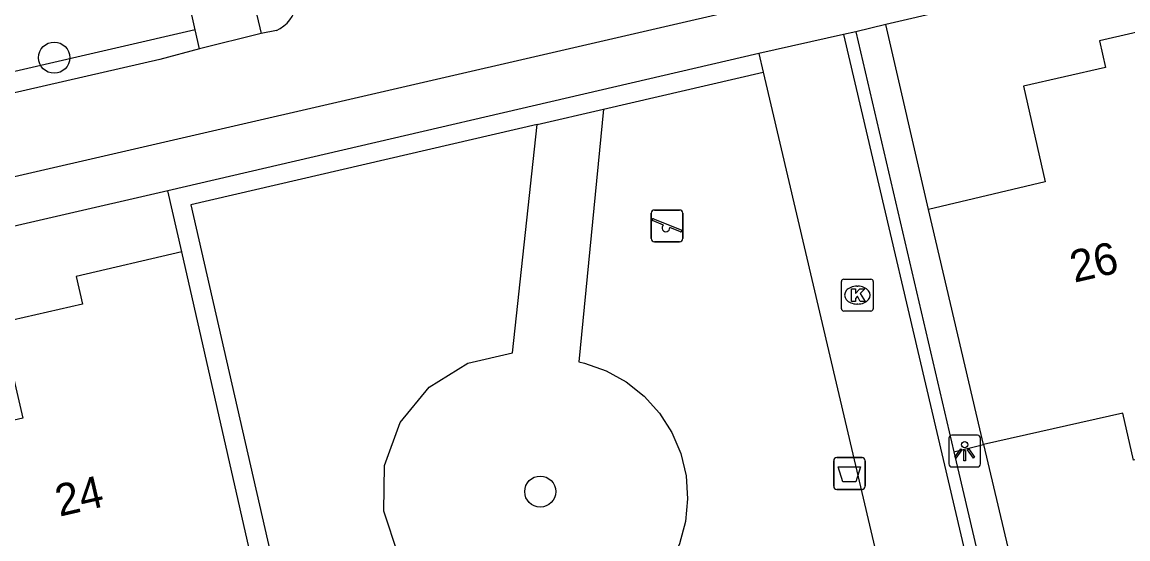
# Model space of a CAD drawing. Extents: x 156414 to 157775, y 382335 to 383765.
# Drawn here: x 156801.79 to 156836.53, y 382917.15 to 382933.39 of the extents above; entities that cross this region are included whole.
import ezdxf

# ---------------------------------------------------------------- set-up
doc = ezdxf.new("R2010")
doc.units = 0
for name, color, linetype in [('IMGEO_Afvalbak', 7, 'Continuous'), ('IMGEO_Boom', 7, 'Continuous'), ('IMGEO_Fietspad_gesloten', 7, 'Continuous'), ('IMGEO_Groenvoorziening', 7, 'Continuous'), ('IMGEO_Haag', 7, 'Continuous'), ('IMGEO_Kolk', 7, 'Continuous'), ('IMGEO_Lichtpunt', 7, 'Continuous'), ('IMGEO_Muur', 7, 'Continuous'), ('IMGEO_Pand', 7, 'Continuous'), ('IMGEO_Pand_nummerreeks', 7, 'Continuous'), ('IMGEO_Speelvoorziening', 7, 'Continuous'), ('IMGEO_Voetpad_open', 7, 'Continuous')]:
    doc.layers.add(name, color=color, linetype=linetype)

msp = doc.modelspace()

# ---------------------------------------------------------------- linework, layer by layer
at = {"layer": 'IMGEO_Afvalbak'}
for p, q in [((156827.386, 382919.7), (156828.176, 382919.7)), ((156828.176, 382919.7), (156827.386, 382919.7)), ((156827.286, 382918.8), (156827.286, 382919.6)), ((156827.286, 382919.6), (156827.286, 382918.8)), ((156828.276, 382919.6), (156828.276, 382918.8)), ((156828.276, 382918.8), (156828.276, 382919.6)), ((156828.176, 382918.7), (156827.386, 382918.7)), ((156827.386, 382918.7), (156828.176, 382918.7))]:
    msp.add_line(p, q, dxfattribs=at)
msp.add_lwpolyline([(156827.429, 382919.414), (156828.133, 382919.414), (156827.984, 382918.944), (156827.578, 382918.944), (156827.429, 382919.414)], dxfattribs=at)
for centre, start, end in [((156827.386, 382919.6), 90, 180), ((156827.386, 382919.6), 90, 180), ((156828.176, 382919.6), 0, 90), ((156828.176, 382919.6), 360, 90), ((156827.386, 382918.8), 180, 270), ((156827.386, 382918.8), 180, 270), ((156828.176, 382918.8), 270, 0), ((156828.176, 382918.8), 270, 0)]:
    msp.add_arc(centre, 0.1, start, end, dxfattribs=at)
at = {"layer": 'IMGEO_Boom'}
for centre in [(156802.802, 382932.272), (156818.069, 382918.633)]:
    msp.add_circle(centre, 0.489, dxfattribs=at)
at = {"layer": 'IMGEO_Fietspad_gesloten'}
for points in [[(156674.773, 382899.258), (156767.182, 382920.602), (156826.292, 382934.262), (156902.955, 382951.999), (156911.251, 382953.909)], [(156809.3, 382933.028), (156807.367, 382932.551)], [(156809.782, 382933.13), (156809.3, 382933.028)], [(156807.367, 382932.551), (156806.116, 382932.217), (156791.735, 382928.919)]]:
    msp.add_lwpolyline(points, dxfattribs=at)
msp.add_arc((156809.361, 382934.107), 1.064, 293.2856, 351.6715, dxfattribs=at)
at = {"layer": 'IMGEO_Groenvoorziening'}
for points in [[(156830.262, 382927.505), (156828.922, 382933.312)], [(156820.055, 382930.653), (156819.278, 382922.716), (156819.461, 382922.672), (156820.141, 382922.433), (156820.771, 382922.084), (156821.335, 382921.636), (156821.817, 382921.1), (156822.204, 382920.492), (156822.485, 382919.829), (156822.651, 382919.128), (156822.699, 382918.409), (156822.628, 382917.692), (156822.439, 382916.996), (156822.137, 382916.342), (156821.731, 382915.747), (156821.231, 382915.227), (156820.653, 382914.798), (156820.012, 382914.47), (156819.325, 382914.252), (156818.611, 382914.152)], [(156818.611, 382914.152), (156816.528, 382914.428), (156815.035, 382915.06), (156813.989, 382916.044), (156813.602, 382916.652), (156813.155, 382918.017), (156813.178, 382919.453), (156813.67, 382920.802), (156814.575, 382921.917), (156815.795, 382922.675), (156817.195, 382922.992), (156817.976, 382930.17)], [(156831.064, 382919.888), (156831.996, 382920.117)], [(156831.996, 382920.117), (156833.876, 382912.126)]]:
    msp.add_lwpolyline(points, dxfattribs=at)
at = {"layer": 'IMGEO_Haag'}
for points in [[(156807.234, 382933.144), (156791.587, 382929.532)], [(156820.055, 382930.653), (156825.075, 382931.819)], [(156817.976, 382930.17), (156820.055, 382930.653)], [(156817.976, 382930.17), (156807.093, 382927.642), (156812.501, 382904.003), (156817.635, 382905.185)], [(156806.812, 382926.165), (156806.375, 382928.091)]]:
    msp.add_lwpolyline(points, dxfattribs=at)
at = {"layer": 'IMGEO_Kolk'}
for p, q in [((156827.529, 382924.383), (156827.529, 382925.235)), ((156827.604, 382925.309), (156828.456, 382925.309)), ((156828.53, 382925.235), (156828.53, 382924.383)), ((156828.017, 382925.089), (156828.042, 382925.089)), ((156828.04, 382924.529), (156828.015, 382924.529)), ((156828.456, 382924.309), (156827.604, 382924.309))]:
    msp.add_line(p, q, dxfattribs=at)
for points in [[(156827.529, 382924.383), (156827.529, 382925.235)], [(156827.604, 382925.309), (156828.456, 382925.309)], [(156828.53, 382925.235), (156828.53, 382924.383)], [(156827.85, 382925.009), (156827.973, 382925.009), (156827.973, 382924.858), (156828.103, 382925.009), (156828.267, 382925.009), (156828.121, 382924.858), (156828.274, 382924.609), (156828.122, 382924.609), (156828.037, 382924.773), (156827.973, 382924.706), (156827.973, 382924.609), (156827.85, 382924.609), (156827.85, 382925.009)], [(156828.456, 382924.309), (156827.604, 382924.309)]]:
    msp.add_lwpolyline(points, dxfattribs=at)
for centre, start, end in [((156827.606, 382925.233), 91.552, 178.448), ((156827.606, 382925.233), 91.552, 178.448), ((156828.454, 382925.233), 1.552, 88.448), ((156828.454, 382925.233), 1.552, 88.448), ((156827.606, 382924.385), 181.552, 268.448), ((156827.606, 382924.385), 181.552, 268.448), ((156828.454, 382924.385), 271.552, 358.448), ((156828.454, 382924.385), 271.552, 358.448)]:
    msp.add_arc(centre, 0.0765, start, end, dxfattribs=at)
for centre, major_axis, ratio, start_param, end_param in [((156828.016, 382924.809), (-0.387, 0.002), 0.722429, 4.712389, 7.853982), ((156828.041, 382924.809), (-0.39, 0.002), 0.717154, 1.570796, 4.712389)]:
    msp.add_ellipse(centre, major_axis=major_axis, ratio=ratio, start_param=start_param, end_param=end_param, dxfattribs=at)
at = {"layer": 'IMGEO_Lichtpunt'}
for p, q in [((156831.804, 382920.405), (156830.996, 382920.405)), ((156831.804, 382920.405), (156830.996, 382920.405)), ((156830.902, 382920.31), (156830.902, 382919.503)), ((156830.902, 382920.31), (156830.902, 382919.503)), ((156831.898, 382919.503), (156831.898, 382920.31)), ((156831.898, 382919.503), (156831.898, 382920.31)), ((156830.996, 382919.409), (156831.804, 382919.409)), ((156830.996, 382919.409), (156831.804, 382919.409))]:
    msp.add_line(p, q, dxfattribs=at)
for points in [[(156831.276, 382919.974), (156831.315, 382919.946), (156831.127, 382919.684), (156831.089, 382919.711), (156831.276, 382919.974)], [(156831.378, 382919.926), (156831.425, 382919.926), (156831.425, 382919.604), (156831.378, 382919.604), (156831.378, 382919.926)], [(156831.488, 382919.946), (156831.526, 382919.973), (156831.713, 382919.711), (156831.674, 382919.683), (156831.488, 382919.946)]]:
    msp.add_lwpolyline(points, dxfattribs=at)
msp.add_circle((156831.401, 382920.108), 0.0994, dxfattribs=at)
for centre, start, end in [((156830.996, 382920.31), 90, 180), ((156830.996, 382920.31), 90, 180), ((156831.804, 382920.31), 0, 90), ((156831.804, 382920.31), 0, 90), ((156830.996, 382919.503), 180, 270), ((156830.996, 382919.503), 180, 270), ((156831.804, 382919.503), 270, 0), ((156831.804, 382919.503), 270, 360)]:
    msp.add_arc(centre, 0.0946, start, end, dxfattribs=at)
at = {"layer": 'IMGEO_Muur'}
for points in [[(156827.978, 382933.083), (156827.589, 382932.999)], [(156827.589, 382932.999), (156834.571, 382903.245)], [(156827.978, 382933.083), (156831.064, 382919.888)], [(156831.064, 382919.888), (156834.695, 382904.366)]]:
    msp.add_lwpolyline(points, dxfattribs=at)
at = {"layer": 'IMGEO_Pand'}
for points in [[(156839.848, 382929.727), (156838.961, 382933.572), (156838.775, 382933.529), (156835.63, 382932.804), (156835.823, 382931.967), (156833.252, 382931.373), (156833.932, 382928.373), (156830.262, 382927.505)], [(156831.996, 382920.117), (156830.262, 382927.505)], [(156806.812, 382926.165), (156803.488, 382925.39), (156803.688, 382924.528), (156801.123, 382923.935), (156801.814, 382920.945), (156798.456, 382920.168)], [(156809.369, 382914.905), (156806.812, 382926.165)], [(156841.399, 382922.267), (156841.693, 382920.776), (156836.708, 382919.623), (156836.365, 382921.103), (156831.996, 382920.117)]]:
    msp.add_lwpolyline(points, dxfattribs=at)
at = {"layer": 'IMGEO_Speelvoorziening'}
for p, q in [((156821.553, 382926.584), (156821.553, 382927.384)), ((156821.553, 382927.384), (156821.553, 382926.584)), ((156821.653, 382927.484), (156822.443, 382927.484)), ((156822.443, 382927.484), (156821.653, 382927.484)), ((156822.543, 382927.384), (156822.543, 382926.584)), ((156822.543, 382926.584), (156822.543, 382927.384)), ((156821.936, 382927.012), (156821.597, 382927.149)), ((156821.622, 382927.209), (156822.498, 382926.856)), ((156822.474, 382926.796), (156822.134, 382926.933)), ((156822.443, 382926.484), (156821.653, 382926.484)), ((156821.653, 382926.484), (156822.443, 382926.484))]:
    msp.add_line(p, q, dxfattribs=at)
for centre, radius, start, end in [((156821.653, 382927.384), 0.1, 90, 180), ((156821.653, 382927.384), 0.1, 90, 180), ((156822.443, 382927.384), 0.1, 0, 90), ((156822.443, 382927.384), 0.1, 360, 90), ((156821.61, 382927.179), 0.0327, 68.078, 248.078), ((156822.015, 382926.922), 0.12, 130.9928, 5.1632), ((156822.486, 382926.826), 0.0327, 248.078, 68.078), ((156821.653, 382926.584), 0.1, 180, 270), ((156821.653, 382926.584), 0.1, 180, 270), ((156822.443, 382926.584), 0.1, 270, 0), ((156822.443, 382926.584), 0.1, 270, 0)]:
    msp.add_arc(centre, radius, start, end, dxfattribs=at)
at = {"layer": 'IMGEO_Voetpad_open'}
for points in [[(156903.296, 382950.523), (156828.922, 382933.312)], [(156808.19, 382937.734), (156809.3, 382933.028)], [(156807.234, 382933.144), (156806.293, 382937.335)], [(156828.922, 382933.312), (156827.978, 382933.083)], [(156807.367, 382932.551), (156807.234, 382933.144)], [(156827.589, 382932.999), (156824.938, 382932.403)], [(156824.938, 382932.403), (156806.375, 382928.091)], [(156824.938, 382932.403), (156825.075, 382931.819)], [(156825.075, 382931.819), (156830.787, 382907.443)], [(156806.375, 382928.091), (156781.069, 382922.247)]]:
    msp.add_lwpolyline(points, dxfattribs=at)

# ---------------------------------------------------------------- texts
at = {"layer": 'IMGEO_Pand_nummerreeks'}
for s, rotation, p in [('26', 12.9947, (156834.842, 382925.196)), ('24', 13.0577, (156802.968, 382917.842))]:
    msp.add_text(s, height=1, rotation=rotation, dxfattribs=at).set_placement(p)

doc.saveas('drawing.dxf')
